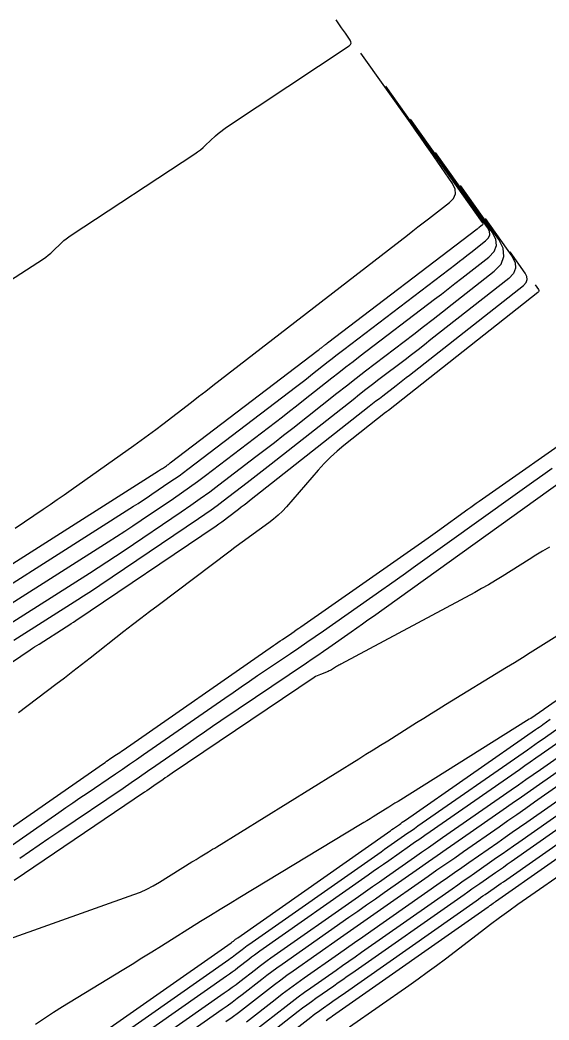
# Model space of a CAD drawing. Extents: x 1768942 to 1774819, y 723037 to 732099.
# Drawn here: x 1770857.2 to 1770915.7, y 726779 to 726889.6 of the extents above; entities that cross this region are included whole.
import ezdxf

# ---------------------------------------------------------------- set-up
doc = ezdxf.new("R2010")
doc.units = 0
doc.layers.add('R_Contours', color=7, linetype='Continuous')

msp = doc.modelspace()

# ---------------------------------------------------------------- linework, layer by layer
at = {"layer": 'R_Contours'}
for points in [[(1770845.5, 726853.92), (1770859.82, 726863.19), (1770860.1, 726863.37), (1770860.37, 726863.58), (1770860.63, 726863.79), (1770860.87, 726864.02), (1770861.84, 726864.96), (1770862.09, 726865.19), (1770862.35, 726865.4), (1770862.62, 726865.61), (1770862.89, 726865.8), (1770876.56, 726874.8), (1770876.88, 726875.01), (1770877.18, 726875.24), (1770877.48, 726875.48), (1770877.76, 726875.74), (1770878.87, 726876.78), (1770879.16, 726877.03), (1770879.45, 726877.27), (1770879.76, 726877.5), (1770880.07, 726877.72), (1770893.63, 726886.75), (1770893.77, 726886.88), (1770893.84, 726887.02), (1770893.83, 726887.18), (1770893.74, 726887.35), (1770893.21, 726888.12), (1770893.11, 726888.27), (1770893.01, 726888.42), (1770892.91, 726888.56), (1770892.8, 726888.71), (1770892.18, 726889.59)], [(1770856.71, 726833.38), (1770859.81, 726835.49), (1770860.58, 726836.02), (1770861.36, 726836.55), (1770862.12, 726837.09), (1770862.89, 726837.63), (1770869.82, 726842.54), (1770870.63, 726843.12), (1770871.44, 726843.71), (1770872.24, 726844.3), (1770873.03, 726844.91), (1770876.2, 726847.34), (1770876.99, 726847.95), (1770877.78, 726848.56), (1770878.57, 726849.17), (1770879.36, 726849.78), (1770900.08, 726865.81), (1770900.66, 726866.26), (1770901.24, 726866.7), (1770901.82, 726867.15), (1770902.4, 726867.6), (1770904.72, 726869.39), (1770905.18, 726869.85), (1770905.38, 726870.36), (1770905.34, 726870.9), (1770905.05, 726871.49), (1770902.62, 726875.04), (1770902.07, 726875.83), (1770901.53, 726876.62), (1770900.97, 726877.41), (1770900.42, 726878.2), (1770894.93, 726885.93)], [(1770842.34, 726820.52), (1770872.56, 726839.73), (1770872.67, 726839.8), (1770872.78, 726839.87), (1770872.89, 726839.94), (1770873, 726840.01), (1770873.43, 726840.3), (1770873.54, 726840.38), (1770873.64, 726840.45), (1770873.75, 726840.53), (1770873.85, 726840.61), (1770890.22, 726853.09), (1770890.31, 726853.15), (1770890.39, 726853.22), (1770890.48, 726853.29), (1770890.56, 726853.35), (1770890.9, 726853.62), (1770890.98, 726853.68), (1770891.06, 726853.75), (1770891.15, 726853.81), (1770891.23, 726853.88), (1770907.78, 726866.49), (1770907.85, 726866.55), (1770907.92, 726866.6), (1770907.99, 726866.66), (1770908.06, 726866.71), (1770908.35, 726866.93), (1770908.4, 726866.99), (1770908.43, 726867.05), (1770908.42, 726867.12), (1770908.38, 726867.19), (1770897.68, 726882.27)], [(1770846.5, 726821.01), (1770869.78, 726835.81), (1770870.29, 726836.14), (1770870.8, 726836.47), (1770871.31, 726836.8), (1770871.81, 726837.14), (1770873.82, 726838.5), (1770874.32, 726838.84), (1770874.82, 726839.19), (1770875.31, 726839.55), (1770875.79, 726839.91), (1770887.85, 726849.1), (1770888.28, 726849.44), (1770888.72, 726849.77), (1770889.15, 726850.11), (1770889.58, 726850.45), (1770891.31, 726851.81), (1770891.74, 726852.15), (1770892.17, 726852.49), (1770892.61, 726852.82), (1770893.04, 726853.16), (1770905.43, 726862.6), (1770905.84, 726862.92), (1770906.25, 726863.23), (1770906.66, 726863.55), (1770907.07, 726863.87), (1770908.7, 726865.16), (1770909.02, 726865.49), (1770909.17, 726865.85), (1770909.13, 726866.24), (1770908.92, 726866.65), (1770900.43, 726878.61)], [(1770850.67, 726821.51), (1770867, 726831.89), (1770867.91, 726832.48), (1770868.82, 726833.07), (1770869.72, 726833.66), (1770870.62, 726834.27), (1770874.21, 726836.69), (1770875.11, 726837.31), (1770875.99, 726837.93), (1770876.87, 726838.57), (1770877.73, 726839.22), (1770885.47, 726845.12), (1770886.25, 726845.72), (1770887.04, 726846.33), (1770887.82, 726846.94), (1770888.6, 726847.55), (1770891.72, 726850.01), (1770892.5, 726850.62), (1770893.28, 726851.23), (1770894.07, 726851.83), (1770894.85, 726852.44), (1770903.08, 726858.71), (1770903.83, 726859.28), (1770904.58, 726859.86), (1770905.33, 726860.45), (1770906.08, 726861.03), (1770909.06, 726863.38), (1770909.65, 726863.99), (1770909.91, 726864.65), (1770909.84, 726865.36), (1770909.45, 726866.11), (1770903.18, 726874.95)], [(1770853.8, 726821.36), (1770864.92, 726828.43), (1770865.88, 726829.04), (1770866.84, 726829.66), (1770867.79, 726830.29), (1770868.74, 726830.92), (1770875.06, 726835.2), (1770876.12, 726835.92), (1770877.17, 726836.67), (1770878.21, 726837.42), (1770879.24, 726838.2), (1770883.33, 726841.31), (1770884.35, 726842.09), (1770885.36, 726842.88), (1770886.38, 726843.67), (1770887.39, 726844.46), (1770892.27, 726848.32), (1770893.33, 726849.14), (1770894.39, 726849.97), (1770895.45, 726850.79), (1770896.52, 726851.61), (1770900.79, 726854.86), (1770901.85, 726855.68), (1770902.91, 726856.5), (1770903.97, 726857.32), (1770905.03, 726858.15), (1770909.67, 726861.8), (1770910.42, 726862.59), (1770910.75, 726863.44), (1770910.67, 726864.34), (1770910.17, 726865.31), (1770905.93, 726871.29)], [(1770908.68, 726867.63), (1770911.63, 726863.46), (1770911.98, 726862.79), (1770912.04, 726862.16), (1770911.81, 726861.57), (1770911.28, 726861.02), (1770902.68, 726854.24), (1770901.96, 726853.68), (1770901.25, 726853.12), (1770900.53, 726852.57), (1770899.81, 726852.02), (1770896.93, 726849.82), (1770896.21, 726849.27), (1770895.49, 726848.72), (1770894.78, 726848.16), (1770894.06, 726847.6), (1770885.01, 726840.46), (1770884.35, 726839.94), (1770883.69, 726839.43), (1770883.03, 726838.92), (1770882.36, 726838.41), (1770879.7, 726836.38), (1770879.04, 726835.88), (1770878.36, 726835.39), (1770877.68, 726834.9), (1770876.99, 726834.43), (1770866.07, 726827.05), (1770865.47, 726826.65), (1770864.86, 726826.25), (1770864.25, 726825.86), (1770863.64, 726825.47), (1770856.57, 726820.97)], [(1770842.25, 726809.04), (1770858.38, 726819.95), (1770858.62, 726820.11), (1770858.86, 726820.27), (1770859.1, 726820.43), (1770859.34, 726820.58), (1770862.36, 726822.5), (1770862.63, 726822.67), (1770862.89, 726822.84), (1770863.14, 726823.01), (1770863.4, 726823.18), (1770878.92, 726833.66), (1770879.23, 726833.88), (1770879.55, 726834.1), (1770879.86, 726834.33), (1770880.17, 726834.56), (1770881.4, 726835.5), (1770881.71, 726835.74), (1770882.02, 726835.97), (1770882.32, 726836.21), (1770882.63, 726836.45), (1770895.85, 726846.88), (1770896.22, 726847.17), (1770896.59, 726847.46), (1770896.97, 726847.75), (1770897.34, 726848.04), (1770898.84, 726849.18), (1770899.21, 726849.46), (1770899.58, 726849.75), (1770899.95, 726850.04), (1770900.32, 726850.33), (1770912.9, 726860.24), (1770913.19, 726860.55), (1770913.33, 726860.88), (1770913.29, 726861.23), (1770913.1, 726861.61), (1770911.43, 726863.97)], [(1770914.18, 726860.31), (1770914.56, 726859.77), (1770914.6, 726859.68), (1770914.61, 726859.6), (1770914.58, 726859.52), (1770914.51, 726859.45), (1770897.97, 726846.42), (1770897.94, 726846.4), (1770897.92, 726846.38), (1770897.89, 726846.36), (1770897.86, 726846.33), (1770897.75, 726846.25), (1770897.72, 726846.23), (1770897.7, 726846.21), (1770897.67, 726846.19), (1770897.64, 726846.17), (1770893.05, 726842.54), (1770892.29, 726841.91), (1770891.56, 726841.25), (1770890.87, 726840.55), (1770890.2, 726839.82), (1770886.7, 726835.77), (1770886.25, 726835.28), (1770885.78, 726834.82), (1770885.28, 726834.39), (1770884.75, 726833.99), (1770882.61, 726832.43), (1770882.07, 726832.04), (1770881.53, 726831.65), (1770881, 726831.25), (1770880.47, 726830.85), (1770872.5, 726824.86), (1770871.55, 726824.14), (1770870.6, 726823.42), (1770869.66, 726822.69), (1770868.72, 726821.96), (1770864.98, 726819.01), (1770864.04, 726818.28), (1770863.09, 726817.55), (1770862.15, 726816.82), (1770861.2, 726816.1), (1770857.08, 726812.98)], [(1770849.01, 726795.23), (1770866.46, 726807.37), (1770866.64, 726807.5), (1770866.82, 726807.62), (1770867, 726807.74), (1770867.18, 726807.87), (1770867.91, 726808.36), (1770868.09, 726808.48), (1770868.27, 726808.6), (1770868.45, 726808.73), (1770868.63, 726808.85), (1770885.25, 726820.41), (1770885.5, 726820.58), (1770885.75, 726820.76), (1770886.01, 726820.93), (1770886.26, 726821.1), (1770887.28, 726821.79), (1770887.54, 726821.97), (1770887.79, 726822.14), (1770888.05, 726822.32), (1770888.3, 726822.49), (1770902.35, 726832.34), (1770902.61, 726832.52), (1770902.87, 726832.7), (1770903.13, 726832.89), (1770903.39, 726833.07), (1770906.77, 726835.5), (1770907.08, 726835.72), (1770907.38, 726835.94), (1770907.69, 726836.15), (1770908, 726836.37), (1770919.69, 726844.57)], [(1770916.08, 726839.98), (1770915.06, 726839.26), (1770914.04, 726838.54), (1770913.02, 726837.81), (1770912, 726837.08), (1770900.71, 726828.99), (1770899.85, 726828.37), (1770898.98, 726827.76), (1770898.11, 726827.14), (1770897.24, 726826.53), (1770890.78, 726822), (1770889.88, 726821.37), (1770888.97, 726820.75), (1770888.07, 726820.13), (1770887.16, 726819.51), (1770883.51, 726817.05), (1770882.6, 726816.43), (1770881.69, 726815.82), (1770880.79, 726815.19), (1770879.88, 726814.57), (1770870.91, 726808.33), (1770870.13, 726807.79), (1770869.35, 726807.25), (1770868.57, 726806.72), (1770867.79, 726806.19), (1770864.66, 726804.07), (1770863.87, 726803.53), (1770863.09, 726803), (1770862.31, 726802.46), (1770861.54, 726801.92), (1770851.14, 726794.69)], [(1770857.21, 726796.9), (1770858.29, 726797.64), (1770859.36, 726798.38), (1770860.44, 726799.12), (1770861.53, 726799.86), (1770868.63, 726804.66), (1770869.53, 726805.28), (1770870.44, 726805.9), (1770871.34, 726806.52), (1770872.24, 726807.14), (1770875.83, 726809.63), (1770876.73, 726810.26), (1770877.63, 726810.88), (1770878.53, 726811.49), (1770879.43, 726812.11), (1770888.92, 726818.5), (1770889.54, 726818.93), (1770890.16, 726819.35), (1770890.78, 726819.78), (1770891.4, 726820.21), (1770893.87, 726821.94), (1770894.48, 726822.37), (1770895.1, 726822.81), (1770895.71, 726823.24), (1770896.32, 726823.68), (1770920, 726840.65)], [(1770915.77, 726831.3), (1770915.02, 726830.86), (1770914.26, 726830.4), (1770913.52, 726829.94), (1770910.55, 726828.06), (1770909.8, 726827.59), (1770909.04, 726827.14), (1770908.28, 726826.71), (1770907.51, 726826.29), (1770892.72, 726818.37), (1770892.6, 726818.3), (1770892.48, 726818.23), (1770892.37, 726818.16), (1770892.25, 726818.09), (1770891.79, 726817.79), (1770891.67, 726817.72), (1770891.55, 726817.66), (1770891.43, 726817.6), (1770891.3, 726817.55), (1770890.45, 726817.23), (1770890.27, 726817.15), (1770890.09, 726817.07), (1770889.92, 726816.98), (1770889.75, 726816.87), (1770874.07, 726806.29), (1770873.81, 726806.12), (1770873.56, 726805.94), (1770873.3, 726805.77), (1770873.05, 726805.59), (1770872.03, 726804.89), (1770871.78, 726804.71), (1770871.52, 726804.53), (1770871.27, 726804.36), (1770871.01, 726804.19), (1770856.6, 726794.43)], [(1770931.47, 726824.7), (1770915.18, 726813.37), (1770915.14, 726813.34), (1770914.2, 726812.68), (1770914.04, 726812.57), (1770913.88, 726812.47), (1770913.72, 726812.36), (1770913.55, 726812.26), (1770899.04, 726803.18), (1770898.69, 726802.97), (1770898.35, 726802.75), (1770898.01, 726802.54), (1770897.66, 726802.33), (1770896.28, 726801.47), (1770895.94, 726801.26), (1770895.59, 726801.04), (1770895.24, 726800.83), (1770894.9, 726800.62), (1770881.56, 726792.56), (1770880.47, 726791.9), (1770879.38, 726791.23), (1770878.3, 726790.56), (1770877.21, 726789.89), (1770872.88, 726787.18), (1770871.8, 726786.5), (1770870.72, 726785.83), (1770869.63, 726785.16), (1770868.54, 726784.49), (1770861.93, 726780.47), (1770860.93, 726779.84), (1770859.93, 726779.19), (1770858.96, 726778.51)], [(1770856.07, 726787.97), (1770869.83, 726792.87), (1770870.57, 726793.15), (1770871.28, 726793.47), (1770871.98, 726793.84), (1770872.67, 726794.24), (1770876.24, 726796.48), (1770876.47, 726796.62), (1770876.7, 726796.76), (1770876.93, 726796.9), (1770877.16, 726797.04), (1770878.08, 726797.6), (1770878.31, 726797.74), (1770878.54, 726797.88), (1770878.77, 726798.02), (1770879, 726798.16), (1770894.69, 726807.9), (1770895.49, 726808.39), (1770896.29, 726808.89), (1770897.09, 726809.39), (1770897.89, 726809.89), (1770901.09, 726811.89), (1770901.89, 726812.39), (1770902.69, 726812.89), (1770903.49, 726813.38), (1770904.29, 726813.88), (1770911.01, 726818.01), (1770911.9, 726818.55), (1770912.78, 726819.1), (1770913.66, 726819.65), (1770914.54, 726820.2), (1770918.06, 726822.4)], [(1770863.06, 726775.28), (1770880.59, 726787.55), (1770880.65, 726787.6), (1770880.71, 726787.64), (1770880.77, 726787.69), (1770880.83, 726787.74), (1770881.08, 726787.93), (1770881.14, 726787.97), (1770881.2, 726788.02), (1770881.26, 726788.06), (1770881.33, 726788.11), (1770897.86, 726799.71), (1770898.03, 726799.83), (1770898.19, 726799.94), (1770898.36, 726800.06), (1770898.52, 726800.17), (1770899.18, 726800.64), (1770899.35, 726800.75), (1770899.51, 726800.87), (1770899.68, 726800.98), (1770899.85, 726801.1), (1770914.25, 726811.12), (1770914.45, 726811.26), (1770914.65, 726811.4), (1770914.86, 726811.55), (1770915.06, 726811.69), (1770915.87, 726812.26)], [(1770865.02, 726774.98), (1770880.33, 726785.7), (1770880.52, 726785.84), (1770880.71, 726785.97), (1770880.89, 726786.11), (1770881.08, 726786.25), (1770881.81, 726786.82), (1770881.99, 726786.96), (1770882.17, 726787.1), (1770882.36, 726787.23), (1770882.55, 726787.37), (1770896.8, 726797.36), (1770897.17, 726797.62), (1770897.53, 726797.88), (1770897.9, 726798.14), (1770898.27, 726798.4), (1770899.74, 726799.43), (1770900.11, 726799.69), (1770900.48, 726799.94), (1770900.84, 726800.2), (1770901.21, 726800.46), (1770913.35, 726808.9), (1770913.75, 726809.18), (1770914.16, 726809.47), (1770914.56, 726809.75), (1770914.96, 726810.03), (1770916.58, 726811.16)], [(1770917.28, 726810.06), (1770914.87, 726808.37), (1770914.26, 726807.95), (1770913.66, 726807.53), (1770913.06, 726807.1), (1770912.45, 726806.68), (1770902.58, 726799.81), (1770902.01, 726799.42), (1770901.44, 726799.02), (1770900.87, 726798.62), (1770900.3, 726798.22), (1770898.01, 726796.62), (1770897.44, 726796.22), (1770896.87, 726795.82), (1770896.3, 726795.42), (1770895.73, 726795.02), (1770883.77, 726786.63), (1770883.46, 726786.4), (1770883.15, 726786.18), (1770882.84, 726785.95), (1770882.53, 726785.71), (1770881.32, 726784.77), (1770881.01, 726784.53), (1770880.71, 726784.3), (1770880.4, 726784.07), (1770880.08, 726783.85), (1770866.97, 726774.67)], [(1770868.93, 726774.37), (1770879.83, 726782), (1770880.27, 726782.31), (1770880.7, 726782.63), (1770881.13, 726782.95), (1770881.56, 726783.28), (1770883.26, 726784.6), (1770883.69, 726784.93), (1770884.12, 726785.26), (1770884.55, 726785.57), (1770884.99, 726785.88), (1770894.67, 726792.67), (1770895.44, 726793.22), (1770896.22, 726793.76), (1770896.99, 726794.3), (1770897.76, 726794.84), (1770900.85, 726797.01), (1770901.63, 726797.55), (1770902.4, 726798.09), (1770903.17, 726798.63), (1770903.95, 726799.17), (1770911.55, 726804.46), (1770912.36, 726805.02), (1770913.16, 726805.59), (1770913.97, 726806.15), (1770914.77, 726806.71), (1770917.98, 726808.96)], [(1770918.68, 726807.86), (1770914.67, 726805.05), (1770913.67, 726804.35), (1770912.67, 726803.65), (1770911.66, 726802.94), (1770910.66, 726802.24), (1770905.32, 726798.53), (1770904.34, 726797.85), (1770903.36, 726797.17), (1770902.39, 726796.48), (1770901.41, 726795.8), (1770897.51, 726793.06), (1770896.53, 726792.38), (1770895.56, 726791.7), (1770894.58, 726791.01), (1770893.61, 726790.33), (1770886.22, 726785.14), (1770885.65, 726784.74), (1770885.09, 726784.33), (1770884.54, 726783.92), (1770883.99, 726783.5), (1770881.8, 726781.79), (1770881.26, 726781.37), (1770880.7, 726780.96), (1770880.14, 726780.55), (1770879.58, 726780.15), (1770870.89, 726774.06)], [(1770919.87, 726807.11), (1770914.13, 726803.08), (1770913.15, 726802.39), (1770912.17, 726801.7), (1770911.19, 726801.02), (1770910.21, 726800.34), (1770906.28, 726797.61), (1770905.3, 726796.92), (1770904.32, 726796.24), (1770903.34, 726795.56), (1770902.37, 726794.87), (1770897.11, 726791.19), (1770896, 726790.41), (1770894.9, 726789.63), (1770893.79, 726788.86), (1770892.69, 726788.08), (1770887.44, 726784.4), (1770886.75, 726783.91), (1770886.07, 726783.41), (1770885.39, 726782.91), (1770884.72, 726782.39), (1770882.05, 726780.31), (1770881.38, 726779.79), (1770880.7, 726779.29), (1770880.01, 726778.79)], [(1770882.11, 726777.01), (1770886.65, 726780.55), (1770887.33, 726781.06), (1770888.01, 726781.58), (1770888.7, 726782.08), (1770889.39, 726782.57), (1770892.18, 726784.53), (1770892.88, 726785.02), (1770893.58, 726785.51), (1770894.28, 726786), (1770894.98, 726786.49), (1770905.02, 726793.53), (1770905.63, 726793.96), (1770906.25, 726794.39), (1770906.86, 726794.82), (1770907.48, 726795.25), (1770909.94, 726796.97), (1770910.56, 726797.39), (1770911.17, 726797.82), (1770911.79, 726798.25), (1770912.4, 726798.68), (1770922.8, 726805.97)], [(1770882.29, 726778.82), (1770885.45, 726781.28), (1770886.24, 726781.89), (1770887.04, 726782.49), (1770887.85, 726783.08), (1770888.66, 726783.66), (1770892.44, 726786.31), (1770893.34, 726786.94), (1770894.24, 726787.57), (1770895.14, 726788.21), (1770896.04, 726788.84), (1770903.69, 726794.2), (1770904.49, 726794.76), (1770905.29, 726795.32), (1770906.08, 726795.87), (1770906.88, 726796.43), (1770910.08, 726798.65), (1770910.87, 726799.21), (1770911.67, 726799.76), (1770912.47, 726800.32), (1770913.27, 726800.88), (1770921.34, 726806.54)], [(1770881.29, 726773.02), (1770889.38, 726779.32), (1770889.66, 726779.54), (1770889.94, 726779.75), (1770890.23, 726779.96), (1770890.52, 726780.17), (1770891.68, 726780.98), (1770891.97, 726781.19), (1770892.26, 726781.39), (1770892.55, 726781.59), (1770892.85, 726781.8), (1770907.67, 726792.19), (1770907.92, 726792.37), (1770908.17, 726792.54), (1770908.42, 726792.72), (1770908.67, 726792.89), (1770909.68, 726793.59), (1770909.93, 726793.77), (1770910.18, 726793.94), (1770910.43, 726794.12), (1770910.68, 726794.29), (1770925.72, 726804.84)], [(1770924.26, 726805.41), (1770911.54, 726796.49), (1770911.11, 726796.19), (1770910.68, 726795.88), (1770910.24, 726795.58), (1770909.81, 726795.28), (1770908.08, 726794.07), (1770907.64, 726793.77), (1770907.21, 726793.47), (1770906.77, 726793.16), (1770906.34, 726792.86), (1770893.91, 726784.14), (1770893.42, 726783.8), (1770892.92, 726783.45), (1770892.43, 726783.1), (1770891.93, 726782.76), (1770889.95, 726781.37), (1770889.46, 726781.02), (1770888.97, 726780.66), (1770888.49, 726780.3), (1770888.01, 726779.93), (1770881.7, 726775.02)], [(1770891.08, 726778.96), (1770891.43, 726779.21), (1770891.61, 726779.33), (1770891.78, 726779.45), (1770908.99, 726791.52), (1770909.06, 726791.57), (1770909.13, 726791.62), (1770909.2, 726791.66), (1770909.27, 726791.71), (1770909.55, 726791.91), (1770909.62, 726791.95), (1770909.68, 726792), (1770909.75, 726792.05), (1770909.82, 726792.1), (1770927.18, 726804.27)], [(1770918.87, 726796.36), (1770912.29, 726791.77), (1770911.27, 726791.04), (1770910.26, 726790.31), (1770909.25, 726789.56), (1770908.25, 726788.81), (1770904.28, 726785.75), (1770903.28, 726785), (1770902.27, 726784.25), (1770901.25, 726783.52), (1770900.23, 726782.8), (1770893.66, 726778.22)]]:
    msp.add_lwpolyline(points, dxfattribs=at)

doc.saveas('drawing.dxf')
